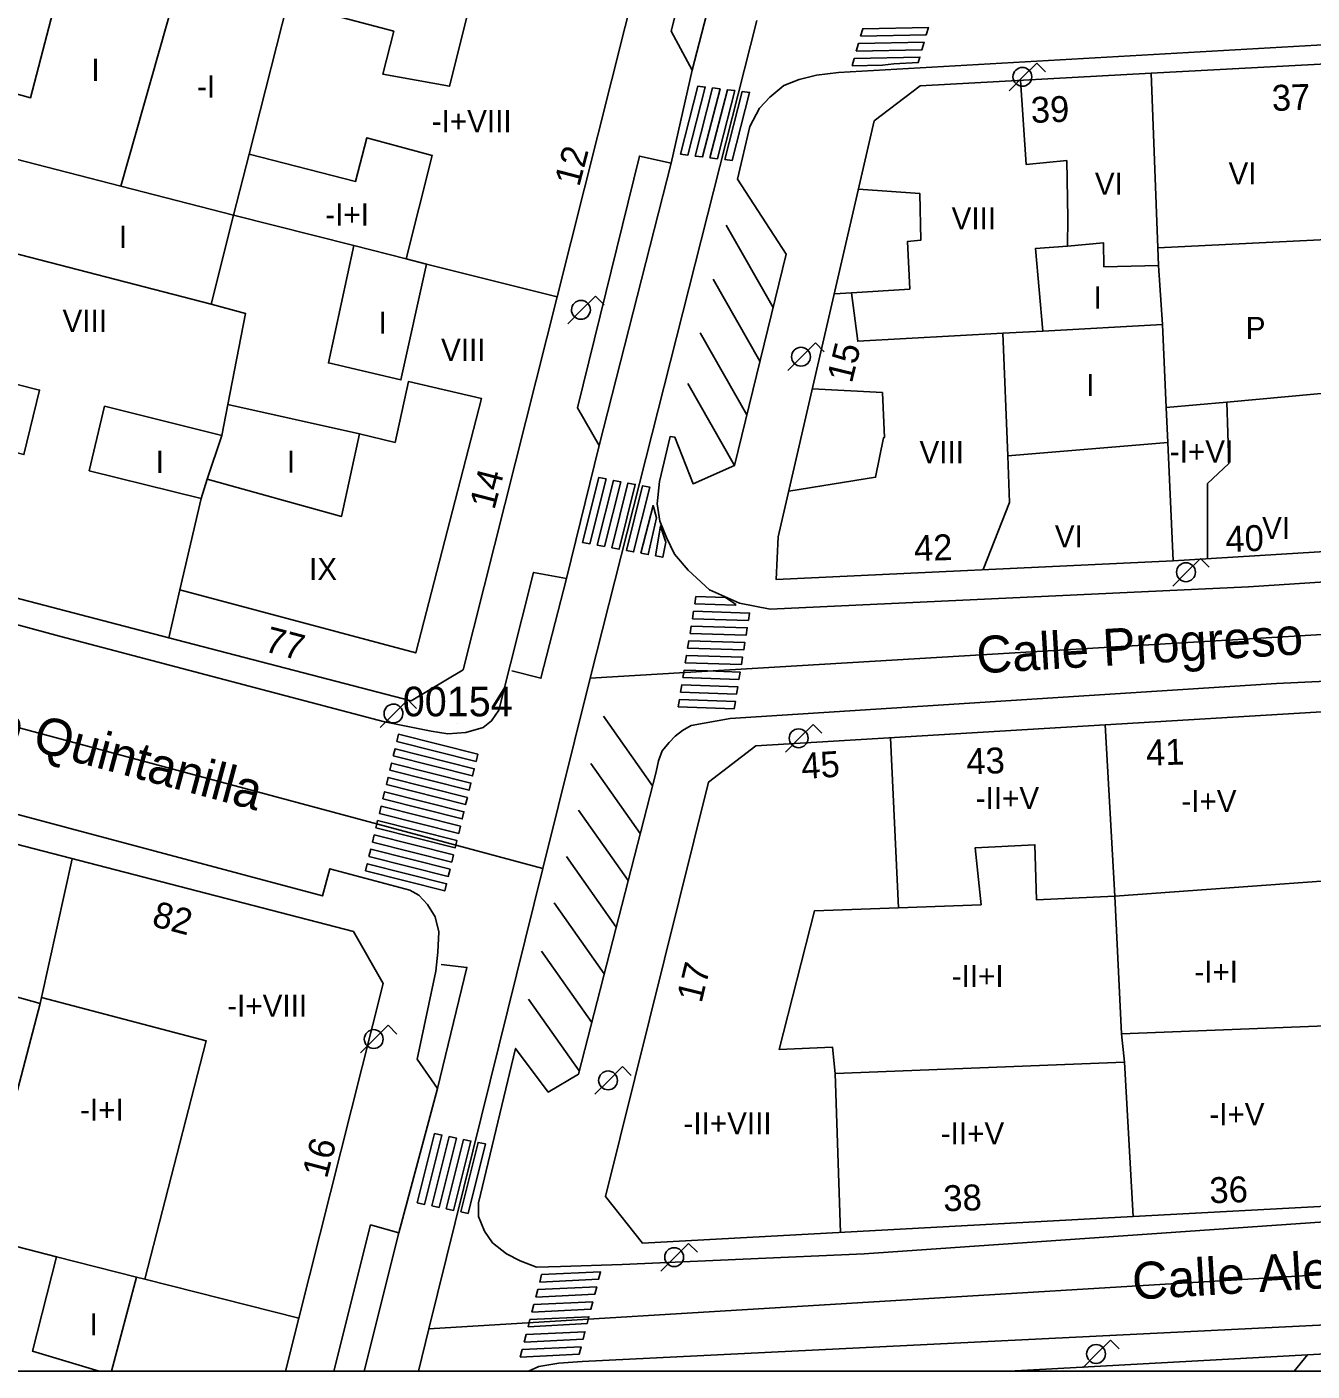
# Model space of a CAD drawing. Extents: x 282771 to 285132, y 4823109 to 4825496.
# Drawn here: x 284974.9 to 285061.9, y 4823109 to 4823199.9 of the extents above; entities that cross this region are included whole.
import ezdxf

# ---------------------------------------------------------------- set-up
doc = ezdxf.new("R2010")
doc.units = 0
for name, color, linetype in [('ACERA-BORDILLO', 7, 'Continuous'), ('APARCAMIENTO', 7, 'Continuous'), ('CALLE-EJE', 7, 'Continuous'), ('CALLE-TEXTO', 7, 'Continuous'), ('Default', 7, 'Continuous'), ('EDIFICIO', 7, 'Continuous'), ('FAROLA', 7, 'Continuous'), ('INTERIOR-EDIFICIO', 7, 'Continuous'), ('MEDIANERA', 7, 'Continuous'), ('NUM-LOCAL', 7, 'Continuous'), ('NUM-PORTAL', 7, 'Continuous'), ('PASO-PEATONES', 7, 'Continuous'), ('SENAL-VIARIA', 7, 'Continuous'), ('TXT-ALTURA-EDIFICIO', 7, 'Continuous'), ('VERTICE-RTM', 7, 'Continuous')]:
    doc.layers.add(name, color=color, linetype=linetype)

msp = doc.modelspace()

# ---------------------------------------------------------------- linework, layer by layer
at = {"layer": 'ACERA-BORDILLO'}
for points in [[(285035.154, 4823265.232), (285018.52, 4823199.615), (285019.95, 4823196.972), (285018.52, 4823190.69), (285016.375, 4823191.157), (285012.2, 4823174.142), (285013.661, 4823171.592), (285011.454, 4823162.605), (285009.216, 4823163.009), (285006.877, 4823153.696), (285006.379, 4823152.961), (285005.811, 4823152.517), (285004.638, 4823152.179), (285003.43, 4823152.091), (285002.294, 4823152.268), (284999.126, 4823152.904), (284977.16, 4823158.699)], [(285073.244, 4823199.281), (285029.837, 4823196.821), (285028.363, 4823196.643), (285027.191, 4823196.341), (285026.143, 4823195.933), (285025.201, 4823195.133), (285024.509, 4823194.404), (285023.834, 4823193.16), (285023.003, 4823189.606), (285026.298, 4823184.537), (285022.808, 4823170.246), (285020.002, 4823169.002), (285018.777, 4823172.148), (285018.457, 4823172.201), (285017.746, 4823169.162), (285017.587, 4823167.652), (285017.764, 4823166.479), (285018.208, 4823165.359), (285018.759, 4823164.24), (285019.665, 4823163.156), (285021.121, 4823161.841), (285023.146, 4823160.928), (285025.224, 4823160.515), (285057.581, 4823162.04)], [(284977.16, 4823158.699), (284944.389, 4823167.545)], [(285057.581, 4823162.04), (285075.893, 4823163.233)], [(285076.25, 4823156.28), (285059.471, 4823155.49), (285022.523, 4823153.131), (285019.872, 4823152.654), (285019.286, 4823152.316), (285018.789, 4823151.925), (285018.38, 4823151.516), (285017.918, 4823150.948), (285017.67, 4823150.272), (285017.51, 4823149.526), (285012.249, 4823129.079), (285010.207, 4823127.871), (285008.004, 4823130.821), (285005.5, 4823120.39), (285005.499, 4823119.452), (285005.889, 4823118.457), (285006.44, 4823117.675), (285007.381, 4823116.929), (285008.305, 4823116.449), (285009.424, 4823116.04), (285011.04, 4823116.076), (285015.217, 4823116.204), (285031.57, 4823116.929)], [(284995.714, 4823109), (284998.195, 4823118.887), (285000.098, 4823118.343), (285002.711, 4823128.11), (285001.343, 4823130.1), (285002.598, 4823136.048), (285002.741, 4823137.327), (285002.812, 4823138.713), (285002.563, 4823139.708), (285002.048, 4823140.543), (285001.462, 4823141.183), (285000.841, 4823141.512), (284995.433, 4823142.973), (284994.936, 4823141.138), (284943.322, 4823154.915)], [(285031.57, 4823116.929), (285064.33, 4823119.2)], [(285008.868, 4823109), (285009.576, 4823109.304), (285010.926, 4823109.535), (285012.507, 4823109.641), (285081.591, 4823113.047), (285082.106, 4823112.762), (285082.522, 4823112.208), (285082.682, 4823110.573), (285082.77, 4823109)]]:
    msp.add_lwpolyline(points, dxfattribs=at)
at = {"layer": 'APARCAMIENTO'}
for p, q in [((285025.416, 4823180.924), (285022.249, 4823186.491)), ((285024.527, 4823177.283), (285021.365, 4823182.841)), ((285023.644, 4823173.668), (285020.488, 4823179.216)), ((285022.808, 4823170.246), (285019.657, 4823175.786)), ((285013.945, 4823153.293), (285017.267, 4823148.583)), ((285013.099, 4823150.092), (285016.437, 4823145.358)), ((285012.263, 4823146.928), (285015.618, 4823142.171)), ((285011.435, 4823143.797), (285014.806, 4823139.017)), ((285010.607, 4823140.664), (285013.994, 4823135.861)), ((285009.746, 4823137.408), (285013.15, 4823132.581)), ((285008.885, 4823134.152), (285012.306, 4823129.301))]:
    msp.add_line(p, q, dxfattribs=at)
at = {"layer": 'CALLE-EJE'}
for points in [[(285024.311, 4823200.33), (285013.041, 4823155.86)], [(285009.84, 4823142.989), (284929.182, 4823164.655)], [(285013.041, 4823155.86), (285084.091, 4823160.09)], [(285013.041, 4823155.86), (285009.84, 4823142.989)], [(285009.84, 4823142.989), (285002.14, 4823111.859)], [(285002.14, 4823111.859), (285086.89, 4823117)], [(285002.14, 4823111.859), (285001.436, 4823109)]]:
    msp.add_lwpolyline(points, dxfattribs=at)
at = {"layer": 'Default'}
msp.add_lwpolyline([(282771.5, 4823109), (285130.1, 4823109), (285130.1, 4825495.5)], dxfattribs=at)
at = {"layer": 'EDIFICIO'}
for points in [[(284964.68, 4823163.769), (284984.55, 4823158.589), (285000.95, 4823154.319), (285004.45, 4823156.429), (285010.811, 4823181.64), (285015.421, 4823199.93), (285020.111, 4823218.53), (285024.091, 4823234.29), (285028.731, 4823252.701), (285032.512, 4823267.671), (285030.032, 4823270.851), (285023.302, 4823270.601), (285016.082, 4823270.711), (285008.402, 4823271.141), (285002.442, 4823271.741), (285000.482, 4823271.941), (284993.742, 4823273.021), (284985.452, 4823274.551), (284978.532, 4823276.19), (284975.382, 4823276.95)], [(285028.791, 4823178.51), (285025.771, 4823165.42), (285025.617, 4823162.536), (285052.475, 4823163.802), (285076.315, 4823165.265), (285077.957, 4823167.756), (285076.361, 4823195.201), (285073.441, 4823197.971), (285050.991, 4823196.76), (285035.361, 4823195.92), (285032.261, 4823193.54), (285028.791, 4823178.51)], [(285024.251, 4823151.28), (285021.06, 4823148.83), (285014.09, 4823120.809), (285016.58, 4823117.659), (285049.77, 4823119.45), (285064.08, 4823120.22), (285077.45, 4823120.95), (285080.2, 4823124.03), (285078.831, 4823151.68), (285075.791, 4823154.39), (285062.141, 4823153.56), (285047.881, 4823152.7), (285024.251, 4823151.28)], [(284997.04, 4823138.719), (284960.56, 4823148.169), (284944.98, 4823152.209), (284941.17, 4823150.299), (284935.41, 4823127.278), (284930.847, 4823109)], [(284992.44, 4823109), (284993.34, 4823112.579), (284999.04, 4823135.219), (284997.04, 4823138.719)], [(285081.242, 4823109), (285078.809, 4823111.058), (285061.56, 4823110.11), (285041.387, 4823109)]]:
    msp.add_lwpolyline(points, dxfattribs=at)
at = {"layer": 'FAROLA'}
for p, q in [((285043.257, 4823197.449), (285042.317, 4823196.519)), ((285043.847, 4823196.859), (285043.257, 4823197.449)), ((285042.317, 4823196.519), (285041.387, 4823195.579)), ((285013.401, 4823181.69), (285012.461, 4823180.76)), ((285013.991, 4823181.1), (285013.401, 4823181.69)), ((285012.461, 4823180.76), (285011.531, 4823179.82)), ((285028.285, 4823178.523), (285027.345, 4823177.593)), ((285028.875, 4823177.933), (285028.285, 4823178.523)), ((285027.345, 4823177.593), (285026.415, 4823176.653)), ((285054.323, 4823163.95), (285053.383, 4823163.02)), ((285054.913, 4823163.36), (285054.323, 4823163.95)), ((285053.383, 4823163.02), (285052.453, 4823162.08)), ((285000.72, 4823154.399), (284999.78, 4823153.469)), ((285001.31, 4823153.809), (285000.72, 4823154.399)), ((284999.78, 4823153.469), (284998.85, 4823152.529)), ((285028.126, 4823152.723), (285027.186, 4823151.793)), ((285028.716, 4823152.133), (285028.126, 4823152.723)), ((285027.186, 4823151.793), (285026.256, 4823150.853)), ((284999.385, 4823132.383), (284998.445, 4823131.453)), ((284999.975, 4823131.793), (284999.385, 4823132.383)), ((284998.445, 4823131.453), (284997.515, 4823130.513)), ((285015.237, 4823129.589), (285014.297, 4823128.659)), ((285015.827, 4823128.999), (285015.237, 4823129.589)), ((285014.297, 4823128.659), (285013.367, 4823127.719)), ((285019.706, 4823117.638), (285018.766, 4823116.708)), ((285020.296, 4823117.048), (285019.706, 4823117.638)), ((285018.766, 4823116.708), (285017.836, 4823115.768)), ((285048.241, 4823111.089), (285047.301, 4823110.159)), ((285048.831, 4823110.499), (285048.241, 4823111.089)), ((285047.301, 4823110.159), (285046.371, 4823109.219))]:
    msp.add_line(p, q, dxfattribs=at)
for centre in [(285042.277, 4823196.519), (285027.305, 4823177.593), (285053.343, 4823163.02), (285027.146, 4823151.793), (284998.405, 4823131.453), (285014.257, 4823128.659), (285018.726, 4823116.708), (285047.261, 4823110.159)]:
    msp.add_circle(centre, 0.638, dxfattribs=at)
for centre, major_axis in [((285012.421, 4823180.76), (0.367, 0.522)), ((284999.74, 4823153.469), (0.367, 0.521))]:
    msp.add_ellipse(centre, major_axis=major_axis, ratio=0.999979, dxfattribs=at)
at = {"layer": 'INTERIOR-EDIFICIO'}
for points in [[(284970.501, 4823206.91), (284977.811, 4823205.15), (284975.201, 4823195.1), (284968.341, 4823197.02)], [(284972.581, 4823184.989), (284987.401, 4823181.15), (284988.931, 4823187.17), (284997.051, 4823185.11), (284995.341, 4823177.17), (285000.251, 4823176.03), (285001.981, 4823183.86), (285000.601, 4823184.22), (285002.351, 4823191.2), (284997.931, 4823192.4), (284997.181, 4823189.45), (284989.981, 4823191.29), (284992.581, 4823201.51), (284999.761, 4823199.6), (284999.021, 4823196.71), (285003.521, 4823195.88), (285005.171, 4823202.46)], [(285040.951, 4823179.18), (285041.291, 4823170.9), (285052.111, 4823171.8), (285052.011, 4823174.16), (285056.101, 4823174.53), (285064.191, 4823175.26), (285064.011, 4823179.91), (285063.801, 4823185.56), (285051.441, 4823184.96), (285051.481, 4823183.76), (285047.791, 4823183.68), (285047.771, 4823185.29), (285045.341, 4823185.08), (285043.161, 4823184.9), (285043.671, 4823179.33), (285040.951, 4823179.18)], [(284959.161, 4823182.639), (284957.421, 4823175.889), (284966.971, 4823173.259), (284966.893, 4823172.939), (284974.751, 4823170.979), (284975.811, 4823175.339), (284967.951, 4823177.309), (284968.681, 4823180.309), (284963.071, 4823181.679), (284959.161, 4823182.639)], [(284988.131, 4823172.269), (284980.201, 4823174.239), (284979.171, 4823169.879), (284986.731, 4823167.999), (284987.151, 4823169.309), (284996.231, 4823166.799), (284997.441, 4823172.37), (284988.531, 4823174.359), (284988.131, 4823172.269)], [(285048.541, 4823141.11), (285062.801, 4823142.16), (285062.711, 4823143.7), (285065.481, 4823143.8), (285068.311, 4823143.92), (285068.711, 4823139.23), (285069.171, 4823133.95), (285069.36, 4823131.82), (285063.45, 4823131.08), (285063.37, 4823132.38), (285048.98, 4823131.81), (285049.18, 4823129.9), (285029.62, 4823129.119), (285029.44, 4823130.899), (285025.83, 4823130.739), (285028.21, 4823140.12), (285033.89, 4823140.33), (285039.48, 4823140.54), (285039.091, 4823144.39), (285043.121, 4823144.59), (285043.24, 4823140.86), (285048.541, 4823141.11)], [(284980.671, 4823109), (284982.36, 4823115.359), (284982.92, 4823115.219), (284987.07, 4823131.339), (284975.93, 4823134.269), (284975.84, 4823133.869), (284958.2, 4823138.789), (284958.11, 4823137.949), (284949.02, 4823140.589), (284946.54, 4823129.509), (284955.33, 4823127.049), (284954.17, 4823122.509), (284957.19, 4823121.749), (284954.025, 4823109)], [(284969.213, 4823109), (284971.43, 4823118.129), (284971.7, 4823118.069), (284976.96, 4823116.729), (284975.32, 4823110.359), (284979.84, 4823109)]]:
    msp.add_lwpolyline(points, dxfattribs=at)
at = {"layer": 'MEDIANERA'}
for p, q in [((284986.391, 4823207.15), (284981.311, 4823189.12)), ((285051.441, 4823184.96), (285050.991, 4823196.76)), ((284981.311, 4823189.12), (284974.131, 4823190.98)), ((285000.601, 4823184.22), (284997.051, 4823185.11)), ((285001.981, 4823183.86), (285010.811, 4823181.64)), ((285051.481, 4823183.76), (285051.751, 4823179.77)), ((285029.561, 4823181.85), (285030.731, 4823181.923)), ((285051.751, 4823179.77), (285043.671, 4823179.33)), ((285052.011, 4823174.16), (285051.751, 4823179.77)), ((284988.131, 4823172.269), (284987.151, 4823169.309)), ((285052.111, 4823171.8), (285052.475, 4823163.802)), ((284986.731, 4823167.999), (284985.3, 4823161.839)), ((284985.3, 4823161.839), (284984.55, 4823158.589)), ((285033.89, 4823140.33), (285033.361, 4823151.83)), ((284975.93, 4823134.269), (284978.02, 4823143.639)), ((284971.7, 4823118.069), (284975.84, 4823133.869)), ((285049.18, 4823129.9), (285049.77, 4823119.45)), ((285029.98, 4823118.379), (285029.62, 4823129.119)), ((284976.96, 4823116.729), (284982.36, 4823115.359)), ((284982.92, 4823115.219), (284993.34, 4823112.579)), ((285061.56, 4823110.11), (285060.671, 4823109))]:
    msp.add_line(p, q, dxfattribs=at)
for points in [[(285042.141, 4823196.29), (285042.531, 4823190.6), (285045.281, 4823190.86), (285045.351, 4823186.97), (285045.341, 4823185.08)], [(284989.981, 4823191.29), (284988.931, 4823187.17), (284981.311, 4823189.12)], [(285030.731, 4823181.923), (285034.661, 4823182.17), (285034.511, 4823185.39), (285035.421, 4823185.48), (285035.351, 4823188.63), (285031.201, 4823188.93)], [(285030.731, 4823181.923), (285031.141, 4823178.64), (285040.951, 4823179.18)], [(284987.401, 4823181.15), (284989.741, 4823180.52), (284988.531, 4823174.359)], [(284985.3, 4823161.839), (285001.25, 4823157.559), (285005.691, 4823174.77), (285000.751, 4823175.91), (284999.851, 4823171.8), (284997.441, 4823172.37)], [(285026.481, 4823168.51), (285032.351, 4823169.44), (285032.891, 4823172.11), (285032.951, 4823172.13), (285032.811, 4823175.17), (285028.081, 4823175.42)], [(285056.101, 4823174.53), (285056.251, 4823170.38), (285054.801, 4823169.01), (285054.801, 4823163.944)], [(285041.291, 4823170.9), (285041.401, 4823167.73), (285039.63, 4823163.196)], [(285048.98, 4823131.81), (285048.541, 4823141.11), (285047.881, 4823152.7)]]:
    msp.add_lwpolyline(points, dxfattribs=at)
at = {"layer": 'PASO-PEATONES'}
for points in [[(285031.338, 4823199.265), (285031.483, 4823199.769), (285035.925, 4823199.863), (285035.78, 4823199.36)], [(285031.047, 4823198.259), (285031.193, 4823198.762), (285035.634, 4823198.857), (285035.489, 4823198.354)], [(285030.757, 4823197.253), (285030.902, 4823197.756), (285035.344, 4823197.85), (285035.238, 4823197.48), (285033.586, 4823197.394), (285032.823, 4823197.297)], [(285019.147, 4823191.28), (285020.325, 4823195.887), (285020.826, 4823195.827), (285019.648, 4823191.22)], [(285020.149, 4823191.16), (285021.327, 4823195.767), (285021.828, 4823195.708), (285020.65, 4823191.101)], [(285021.15, 4823191.041), (285022.328, 4823195.648), (285022.82, 4823195.589), (285021.815, 4823191.622), (285021.651, 4823190.981)], [(285022.152, 4823190.921), (285023.33, 4823195.529), (285023.831, 4823195.469), (285022.653, 4823190.862)], [(285012.536, 4823165.034), (285013.631, 4823169.416), (285014.124, 4823169.325), (285013.029, 4823164.943)], [(285013.521, 4823164.852), (285014.617, 4823169.234), (285015.109, 4823169.142), (285014.014, 4823164.761)], [(285014.506, 4823164.669), (285015.602, 4823169.051), (285016.094, 4823168.96), (285014.999, 4823164.578)], [(285015.492, 4823164.487), (285016.587, 4823168.869), (285017.08, 4823168.778), (285015.984, 4823164.396)], [(285016.477, 4823164.305), (285017.302, 4823167.527), (285017.533, 4823166.692), (285016.969, 4823164.214)], [(285017.462, 4823164.123), (285017.8, 4823166.141), (285018.155, 4823165.057), (285017.955, 4823164.032)], [(285020.118, 4823160.876), (285020.198, 4823161.374), (285022.209, 4823161.309), (285022.88, 4823160.865), (285022.878, 4823160.787)], [(285019.959, 4823159.88), (285020.039, 4823160.378), (285023.829, 4823160.256), (285023.749, 4823159.758)], [(285019.799, 4823158.885), (285019.879, 4823159.383), (285023.669, 4823159.261), (285023.589, 4823158.763)], [(285019.639, 4823157.89), (285019.719, 4823158.387), (285023.509, 4823158.265), (285023.43, 4823157.767)], [(285019.48, 4823156.894), (285019.559, 4823157.392), (285023.35, 4823157.27), (285023.27, 4823156.772)], [(285019.32, 4823155.899), (285019.376, 4823156.249), (285019.4, 4823156.397), (285020.991, 4823156.345), (285023.19, 4823156.274), (285023.11, 4823155.777)], [(285019.16, 4823154.904), (285019.24, 4823155.401), (285023.03, 4823155.279), (285022.951, 4823154.781)], [(285019.001, 4823153.908), (285019.08, 4823154.406), (285022.871, 4823154.284), (285022.791, 4823153.786)], [(284999.965, 4823151.575), (285000.082, 4823152.061), (285005.446, 4823150.709), (285005.328, 4823150.223)], [(284999.73, 4823150.603), (284999.848, 4823151.089), (285005.211, 4823149.737), (285005.093, 4823149.251)], [(284999.495, 4823149.631), (284999.613, 4823150.117), (285004.976, 4823148.765), (285004.859, 4823148.279)], [(284999.26, 4823148.659), (284999.378, 4823149.145), (285004.741, 4823147.793), (285004.624, 4823147.307)], [(284999.026, 4823147.687), (284999.143, 4823148.173), (285004.506, 4823146.821), (285004.389, 4823146.335)], [(284998.791, 4823146.715), (284998.908, 4823147.201), (285004.271, 4823145.849), (285004.154, 4823145.363)], [(284998.556, 4823145.742), (284998.619, 4823146.004), (284998.673, 4823146.229), (285004.036, 4823144.877), (285003.962, 4823144.569), (285003.919, 4823144.391)], [(284998.321, 4823144.77), (284998.438, 4823145.256), (285003.802, 4823143.905), (285003.684, 4823143.419)], [(284998.086, 4823143.798), (284998.203, 4823144.284), (285003.567, 4823142.933), (285003.449, 4823142.447)], [(284997.851, 4823142.826), (284997.969, 4823143.312), (285003.332, 4823141.961), (285003.214, 4823141.475)], [(285001.354, 4823120.369), (285002.528, 4823125.065), (285003.019, 4823124.964), (285001.844, 4823120.268)], [(285002.335, 4823120.167), (285003.509, 4823124.863), (285003.999, 4823124.762), (285002.825, 4823120.066)], [(285003.315, 4823119.965), (285004.489, 4823124.661), (285004.979, 4823124.56), (285003.805, 4823119.864)], [(285004.295, 4823119.763), (285005.469, 4823124.459), (285005.959, 4823124.358), (285004.785, 4823119.662)], [(285009.633, 4823115.017), (285009.765, 4823115.525), (285013.751, 4823115.724), (285013.619, 4823115.217)], [(285009.37, 4823114.003), (285009.502, 4823114.51), (285013.487, 4823114.71), (285013.355, 4823114.202)], [(285009.106, 4823112.989), (285009.238, 4823113.496), (285013.224, 4823113.695), (285013.092, 4823113.188)], [(285008.846, 4823111.988), (285008.974, 4823112.481), (285012.96, 4823112.681), (285012.843, 4823112.231)], [(285008.579, 4823110.96), (285008.711, 4823111.467), (285012.696, 4823111.666), (285012.564, 4823111.159)], [(285008.315, 4823109.945), (285008.447, 4823110.452), (285012.433, 4823110.652), (285012.301, 4823110.145)]]:
    msp.add_lwpolyline(points, close=True, dxfattribs=at)
at = {"layer": 'SENAL-VIARIA'}
for p, q in [((285019.95, 4823196.972), (285024.688, 4823215.265)), ((285013.661, 4823171.592), (285018.52, 4823190.69)), ((284997.76, 4823109), (285000.098, 4823118.343))]:
    msp.add_line(p, q, dxfattribs=at)
for points in [[(285011.454, 4823162.605), (285009.711, 4823155.855), (285007.753, 4823156.352)], [(285002.711, 4823128.11), (285004.705, 4823136.299), (285002.965, 4823136.486)]]:
    msp.add_lwpolyline(points, dxfattribs=at)
at = {"layer": 'VERTICE-RTM'}
msp.add_line((285004.09, 4823152.779), (285004.09, 4823152.779), dxfattribs=at)

# ---------------------------------------------------------------- texts
at = {"layer": 'CALLE-TEXTO'}
for s, rotation, p in [('Calle Eleuterio Quintanilla', 344.96479, (284953.338, 4823156.872)), ('Calle Progreso', 3.40774, (285039.242, 4823156.167)), ('Calle Alegría', 3.47127, (285049.774, 4823113.825))]:
    msp.add_text(s, height=2.5, rotation=rotation, dxfattribs=at).set_placement(p)
at = {"layer": 'NUM-LOCAL'}
for s, rotation, p in [('15', 76.37962, (285030.744, 4823175.749)), ('45', 3.68879, (285027.376, 4823149.034))]:
    msp.add_text(s, height=1.75, rotation=rotation, dxfattribs=at).set_placement(p)
at = {"layer": 'NUM-PORTAL'}
for s, rotation, p in [('37', 1.8906, (285059.177, 4823194.21)), ('39', 1.8906, (285042.875, 4823193.4)), ('12', 75.42963, (285012.303, 4823189.033)), ('14', 75.42963, (285006.564, 4823167.187)), ('40', 1.8906, (285056.036, 4823164.389)), ('42', 1.8906, (285034.974, 4823163.765)), ('77', 345.25041, (284990.933, 4823157.689)), ('41', 1.8906, (285050.665, 4823149.937)), ('43', 1.8906, (285038.514, 4823149.35)), ('82', 345.25041, (284983.331, 4823139.118)), ('17', 76.22962, (285020.574, 4823133.838)), ('16', 75.42963, (284995.237, 4823121.965)), ('36', 1.89059, (285054.954, 4823120.346)), ('38', 1.89059, (285036.953, 4823119.803))]:
    msp.add_text(s, height=1.75, rotation=rotation, dxfattribs=at).set_placement(p)
at = {"layer": 'TXT-ALTURA-EDIFICIO'}
for s, p in [('I', (284979.31, 4823196.24)), ('-I', (284986.457, 4823195.12)), ('-I+VIII', (285002.328, 4823192.77)), ('VI', (285056.221, 4823189.24)), ('VI', (285047.181, 4823188.54)), ('-I+I', (284995.127, 4823186.46)), ('VIII', (285037.49, 4823186.2)), ('I', (284981.17, 4823184.95)), ('I', (285047.098, 4823180.852)), ('VIII', (284977.36, 4823179.269)), ('I', (284998.73, 4823179.15)), ('P', (285057.384, 4823178.784)), ('VIII', (285002.96, 4823177.31)), ('I', (285046.596, 4823174.935)), ('VIII', (285035.32, 4823170.39)), ('-I+VI', (285052.249, 4823170.44)), ('I', (284983.659, 4823169.739)), ('I', (284992.529, 4823169.749)), ('VI', (285058.491, 4823165.26)), ('VI', (285044.471, 4823164.7)), ('IX', (284994.034, 4823162.489)), ('-II+V', (285039.119, 4823147)), ('-I+V', (285053.029, 4823146.8)), ('-I+I', (285053.907, 4823135.26)), ('-II+I', (285037.497, 4823134.97)), ('-I+VIII', (284988.497, 4823132.959)), ('-I+I', (284978.547, 4823125.929)), ('-I+V', (285054.919, 4823125.63)), ('-II+VIII', (285019.357, 4823125.009)), ('-II+V', (285036.759, 4823124.329)), ('I', (284979.179, 4823111.409))]:
    msp.add_text(s, height=1.5, rotation=0.00058, dxfattribs=at).set_placement(p)
at = {"layer": 'VERTICE-RTM'}
msp.add_text('00154', height=2, rotation=0.00058, dxfattribs=at).set_placement((285000.37, 4823153.279))

doc.saveas('drawing.dxf')
